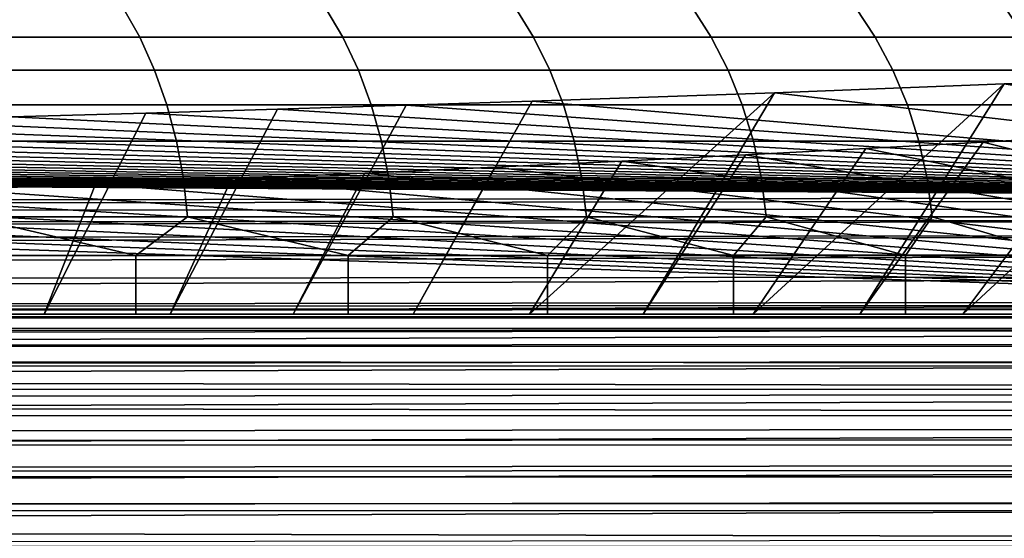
# Model space of a CAD drawing. Header units: metres. Extents: x -109 to 109, y -100 to 58.
# Tile 454 of 642: x 86.45 to 89.04, y -1.09 to 0.27. Entities that reach past the tile are written whole.
import ezdxf

# ---------------------------------------------------------------- set-up
doc = ezdxf.new("R2010")
doc.units = ezdxf.units.M
doc.layers.add('solid_21_062_100_XXX', color=7, linetype='CONTINUOUS')

msp = doc.modelspace()

# ---------------------------------------------------------------- linework, layer by layer
at = {"layer": 'solid_21_062_100_XXX'}
for points in [[(86.718605, 0.30806, 9.940813), (86.155472, 0.30806, 10.488639), (86.197899, 0.22773, 10.534728), (86.763512, 0.22773, 9.984495)], [(86.155472, 0.30806, -10.488639), (86.718605, 0.30806, -9.940813), (86.763512, 0.22773, -9.984495), (86.197899, 0.22773, -10.534728)], [(87.25071, 0.30806, 9.362798), (86.718605, 0.30806, 9.940813), (86.763512, 0.22773, 9.984495), (87.297951, 0.22773, 9.40394)], [(86.718605, 0.30806, -9.940813), (87.25071, 0.30806, -9.362798), (87.297951, 0.22773, -9.40394), (86.763512, 0.22773, -9.984495)], [(87.75016, 0.30806, 8.756349), (87.25071, 0.30806, 9.362798), (87.297951, 0.22773, 9.40394), (87.799591, 0.22773, 8.794826)], [(87.25071, 0.30806, -9.362798), (87.75016, 0.30806, -8.756349), (87.799591, 0.22773, -8.794826), (87.297951, 0.22773, -9.40394)], [(88.215439, 0.30806, 8.123306), (87.75016, 0.30806, 8.756349), (87.799591, 0.22773, 8.794826), (88.266922, 0.22773, 8.159001)], [(87.75016, 0.30806, -8.756349), (88.215439, 0.30806, -8.123306), (88.266922, 0.22773, -8.159001), (87.799591, 0.22773, -8.794826)], [(88.645149, 0.30806, 7.465594), (88.215439, 0.30806, 8.123306), (88.266922, 0.22773, 8.159001), (88.698517, 0.22773, 7.498399)], [(88.215439, 0.30806, -8.123306), (88.645149, 0.30806, -7.465594), (88.698517, 0.22773, -7.498399), (88.266922, 0.22773, -8.159001)], [(89.037964, 0.30806, 6.785209), (88.645149, 0.30806, 7.465594), (88.698517, 0.22773, 7.498399), (89.093063, 0.22773, 6.815024)], [(88.645149, 0.30806, -7.465594), (89.037964, 0.30806, -6.785209), (89.093063, 0.22773, -6.815024), (88.698517, 0.22773, -7.498399)], [(86.763512, 0.22773, 9.984495), (86.197899, 0.22773, 10.534728), (86.234573, 0.141444, 10.574565), (86.802322, 0.141444, 10.022252)], [(86.197899, 0.22773, -10.534728), (86.763512, 0.22773, -9.984495), (86.802322, 0.141444, -10.022252), (86.234573, 0.141444, -10.574565)], [(87.297951, 0.22773, 9.40394), (86.763512, 0.22773, 9.984495), (86.802322, 0.141444, 10.022252), (87.338783, 0.141444, 9.439502)], [(86.763512, 0.22773, -9.984495), (87.297951, 0.22773, -9.40394), (87.338783, 0.141444, -9.439502), (86.802322, 0.141444, -10.022252)], [(87.799591, 0.22773, 8.794826), (87.297951, 0.22773, 9.40394), (87.338783, 0.141444, 9.439502), (87.842323, 0.141444, 8.828084)], [(87.297951, 0.22773, -9.40394), (87.799591, 0.22773, -8.794826), (87.842323, 0.141444, -8.828084), (87.338783, 0.141444, -9.439502)], [(88.266922, 0.22773, 8.159001), (87.799591, 0.22773, 8.794826), (87.842323, 0.141444, 8.828084), (88.311417, 0.141444, 8.189856)], [(87.799591, 0.22773, -8.794826), (88.266922, 0.22773, -8.159001), (88.311417, 0.141444, -8.189856), (87.842323, 0.141444, -8.828084)], [(88.698517, 0.22773, 7.498399), (88.266922, 0.22773, 8.159001), (88.311417, 0.141444, 8.189856), (88.744644, 0.141444, 7.526754)], [(88.266922, 0.22773, -8.159001), (88.698517, 0.22773, -7.498399), (88.744644, 0.141444, -7.526754), (88.311417, 0.141444, -8.189856)], [(89.093063, 0.22773, 6.815024), (88.698517, 0.22773, 7.498399), (88.744644, 0.141444, 7.526754), (89.140686, 0.141444, 6.840796)], [(88.698517, 0.22773, -7.498399), (89.093063, 0.22773, -6.815024), (89.140686, 0.141444, -6.840796), (88.744644, 0.141444, -7.526754)], [(86.802322, 0.141444, 10.022252), (86.234573, 0.141444, 10.574565), (86.265114, 0.050097, 10.607738), (86.834641, 0.050097, 10.053692)], [(86.234573, 0.141444, -10.574565), (86.802322, 0.141444, -10.022252), (86.834641, 0.050097, -10.053692), (86.265114, 0.050097, -10.607738)], [(87.338783, 0.141444, 9.439502), (86.802322, 0.141444, 10.022252), (86.834641, 0.050097, 10.053692), (87.37278, 0.050097, 9.469113)], [(86.802322, 0.141444, -10.022252), (87.338783, 0.141444, -9.439502), (87.37278, 0.050097, -9.469113), (86.834641, 0.050097, -10.053692)], [(87.842323, 0.141444, 8.828084), (87.338783, 0.141444, 9.439502), (87.37278, 0.050097, 9.469113), (87.877899, 0.050097, 8.855778)], [(87.338783, 0.141444, -9.439502), (87.842323, 0.141444, -8.828084), (87.877899, 0.050097, -8.855778), (87.37278, 0.050097, -9.469113)], [(88.311417, 0.141444, 8.189856), (87.842323, 0.141444, 8.828084), (87.877899, 0.050097, 8.855778), (88.348473, 0.050097, 8.215547)], [(87.842323, 0.141444, -8.828084), (88.311417, 0.141444, -8.189856), (88.348473, 0.050097, -8.215547), (87.877899, 0.050097, -8.855778)], [(88.744644, 0.141444, 7.526754), (88.311417, 0.141444, 8.189856), (88.348473, 0.050097, 8.215547), (88.783058, 0.050097, 7.550366)], [(88.311417, 0.141444, -8.189856), (88.744644, 0.141444, -7.526754), (88.783058, 0.050097, -7.550366), (88.348473, 0.050097, -8.215547)], [(89.140686, 0.141444, 6.840796), (88.744644, 0.141444, 7.526754), (88.783058, 0.050097, 7.550366), (89.180336, 0.050097, 6.862255)], [(88.744644, 0.141444, -7.526754), (89.140686, 0.141444, -6.840796), (89.180336, 0.050097, -6.862255), (88.783058, 0.050097, -7.550366)], [(88.377235, -0.5, 10.343774), (88.087593, -0.5, 10.66724), (88.432938, 0.081575, 11.150125), (89.037621, 0.104905, 10.501945)], [(88.377235, -0.5, 10.343774), (89.037621, 0.104905, 10.501945), (88.657692, -0.5, 10.012645)], [(89.037621, 0.104905, 10.501945), (88.432938, 0.081575, 11.150125), (90.792969, -0.193151, 18.78298)], [(88.928925, -0.5, 9.673898), (88.657692, -0.5, 10.012645), (89.037621, 0.104905, 10.501945), (89.607491, 0.129368, 9.822291)], [(88.928925, -0.5, 9.673898), (89.607491, 0.129368, 9.822291), (89.190781, -0.5, 9.327725)], [(89.607491, 0.129368, 9.822291), (89.037621, 0.104905, 10.501945), (90.792969, -0.193151, 18.78298)], [(87.789307, -0.5, 10.982448), (87.482445, -0.5, 11.289303), (87.795662, 0.059458, 11.764626), (88.432938, 0.081575, 11.150125)], [(87.789307, -0.5, 10.982448), (88.432938, 0.081575, 11.150125), (88.087593, -0.5, 10.66724)], [(88.432938, 0.081575, 11.150125), (87.795662, 0.059458, 11.764626), (90.792969, -0.193151, 18.78298)], [(87.482445, -0.5, 11.289303), (87.167244, -0.5, 11.587594), (87.464737, 0.048852, 12.059307), (87.795662, 0.059458, 11.764626)], [(87.795662, 0.059458, 11.764626), (87.464737, 0.048852, 12.059307), (90.792969, -0.193151, 18.78298)], [(86.512642, -0.5, 12.157691), (86.173897, -0.5, 12.428926), (86.42646, 0.018963, 12.889706), (86.77977, 0.028593, 12.622151)], [(86.834641, 0.050097, 10.053692), (86.265114, 0.050097, 10.607738), (86.289192, -0.045363, 10.6339), (86.86013, -0.045363, 10.078488)], [(86.265114, 0.050097, -10.607738), (86.834641, 0.050097, -10.053692), (86.86013, -0.045363, -10.078488), (86.289192, -0.045363, -10.6339)], [(86.77977, 0.028593, 12.622151), (86.42646, 0.018963, 12.889706), (90.792969, -0.193151, 18.78298)], [(86.843773, -0.5, 11.877238), (86.512642, -0.5, 12.157691), (86.77977, 0.028593, 12.622151), (87.126068, 0.038562, 12.345196)], [(87.126068, 0.038562, 12.345196), (86.77977, 0.028593, 12.622151), (90.792969, -0.193151, 18.78298)], [(87.37278, 0.050097, 9.469113), (86.834641, 0.050097, 10.053692), (86.86013, -0.045363, 10.078488), (87.399597, -0.045363, 9.492468)], [(86.834641, 0.050097, -10.053692), (87.37278, 0.050097, -9.469113), (87.399597, -0.045363, -9.492468), (86.86013, -0.045363, -10.078488)], [(87.167244, -0.5, 11.587594), (86.843773, -0.5, 11.877238), (87.126068, 0.038562, 12.345196), (87.464737, 0.048852, 12.059307)], [(87.464737, 0.048852, 12.059307), (87.126068, 0.038562, 12.345196), (90.792969, -0.193151, 18.78298)], [(87.877899, 0.050097, 8.855778), (87.37278, 0.050097, 9.469113), (87.399597, -0.045363, 9.492468), (87.905968, -0.045363, 8.877619)], [(87.37278, 0.050097, -9.469113), (87.877899, 0.050097, -8.855778), (87.905968, -0.045363, -8.877619), (87.399597, -0.045363, -9.492468)], [(88.348473, 0.050097, 8.215547), (87.877899, 0.050097, 8.855778), (87.905968, -0.045363, 8.877619), (88.377693, -0.045363, 8.235809)], [(87.877899, 0.050097, -8.855778), (88.348473, 0.050097, -8.215547), (88.377693, -0.045363, -8.235809), (87.905968, -0.045363, -8.877619)], [(88.783058, 0.050097, 7.550366), (88.348473, 0.050097, 8.215547), (88.377693, -0.045363, 8.235809), (88.813347, -0.045363, 7.568988)], [(88.348473, 0.050097, -8.215547), (88.783058, 0.050097, -7.550366), (88.813347, -0.045363, -7.568988), (88.377693, -0.045363, -8.235809)], [(89.180336, 0.050097, 6.862255), (88.783058, 0.050097, 7.550366), (88.813347, -0.045363, 7.568988), (89.211609, -0.045363, 6.87918)], [(88.783058, 0.050097, -7.550366), (89.180336, 0.050097, -6.862255), (89.211609, -0.045363, -6.87918), (88.813347, -0.045363, -7.568988)], [(85.699753, 0.000742, 13.395945), (85.326942, -0.007835, 13.634264), (90.792969, -0.193151, 18.78298)], [(86.066277, 0.009676, 13.147746), (85.699753, 0.000742, 13.395945), (90.792969, -0.193151, 18.78298)], [(86.42646, 0.018963, 12.889706), (86.066277, 0.009676, 13.147746), (90.792969, -0.193151, 18.78298)], [(84.562294, -0.023928, 14.081365), (84.171204, -0.031425, 14.289667), (90.792969, -0.193151, 18.78298)], [(84.947754, -0.016059, 13.862759), (84.562294, -0.023928, 14.081365), (90.792969, -0.193151, 18.78298)], [(85.326942, -0.007835, 13.634264), (84.947754, -0.016059, 13.862759), (90.792969, -0.193151, 18.78298)], [(89.190781, -0.5, -9.327725), (89.570297, -0.012117, -9.635146), (89.280846, -0.030161, -9.986638), (88.928925, -0.5, -9.673898)], [(82.967361, -0.051638, 14.851267), (82.557159, -0.057597, 15.016823), (90.792969, -0.193151, 18.78298)], [(83.373337, -0.045287, 14.674805), (82.967361, -0.051638, 14.851267), (90.792969, -0.193151, 18.78298)], [(83.774658, -0.038549, 14.487597), (83.373337, -0.045287, 14.674805), (90.792969, -0.193151, 18.78298)], [(84.171204, -0.031425, 14.289667), (83.774658, -0.038549, 14.487597), (90.792969, -0.193151, 18.78298)], [(86.86013, -0.045363, 10.078488), (86.289192, -0.045363, 10.6339), (86.30658, -0.143946, 10.652781), (86.878525, -0.143946, 10.096383)], [(86.289192, -0.045363, -10.6339), (86.86013, -0.045363, -10.078488), (86.878525, -0.143946, -10.096383), (86.30658, -0.143946, -10.652781)], [(87.399597, -0.045363, 9.492468), (86.86013, -0.045363, 10.078488), (86.878525, -0.143946, 10.096383), (87.418953, -0.143946, 9.509323)], [(86.86013, -0.045363, -10.078488), (87.399597, -0.045363, -9.492468), (87.418953, -0.143946, -9.509323), (86.878525, -0.143946, -10.096383)], [(87.905968, -0.045363, 8.877619), (87.399597, -0.045363, 9.492468), (87.418953, -0.143946, 9.509323), (87.926216, -0.143946, 8.893382)], [(87.399597, -0.045363, -9.492468), (87.905968, -0.045363, -8.877619), (87.926216, -0.143946, -8.893382), (87.418953, -0.143946, -9.509323)], [(88.377693, -0.045363, 8.235809), (87.905968, -0.045363, 8.877619), (87.926216, -0.143946, 8.893382), (88.398781, -0.143946, 8.250433)], [(87.905968, -0.045363, -8.877619), (88.377693, -0.045363, -8.235809), (88.398781, -0.143946, -8.250433), (87.926216, -0.143946, -8.893382)], [(88.657692, -0.5, -10.012645), (88.981812, -0.047803, -10.330314), (88.673775, -0.06501, -10.665504), (88.377235, -0.5, -10.343774)], [(88.813347, -0.045363, 7.568988), (88.377693, -0.045363, 8.235809), (88.398781, -0.143946, 8.250433), (88.835213, -0.143946, 7.582428)], [(88.377693, -0.045363, -8.235809), (88.813347, -0.045363, -7.568988), (88.835213, -0.143946, -7.582428), (88.398781, -0.143946, -8.250433)], [(88.928925, -0.5, -9.673898), (89.280846, -0.030161, -9.986638), (88.981812, -0.047803, -10.330314), (88.657692, -0.5, -10.012645)], [(90.70475, -0.476963, -18.690395), (88.673775, -0.06501, -10.665504), (88.981812, -0.047803, -10.330314)], [(89.211609, -0.045363, 6.87918), (88.813347, -0.045363, 7.568988), (88.835213, -0.143946, 7.582428), (89.234184, -0.143946, 6.891395)], [(88.813347, -0.045363, -7.568988), (89.211609, -0.045363, -6.87918), (89.234184, -0.143946, -6.891395), (88.835213, -0.143946, -7.582428)], [(90.70475, -0.476963, -18.690395), (88.981812, -0.047803, -10.330314), (89.280846, -0.030161, -9.986638)], [(80.874985, -0.07749, 15.569501), (80.446114, -0.081453, 15.679609), (90.792969, -0.193151, 18.78298)], [(81.301117, -0.073117, 15.448003), (80.874985, -0.07749, 15.569501), (90.792969, -0.193151, 18.78298)], [(81.723732, -0.06834, 15.315303), (81.301117, -0.073117, 15.448003), (90.792969, -0.193151, 18.78298)], [(82.142654, -0.063164, 15.171488), (81.723732, -0.06834, 15.315303), (90.792969, -0.193151, 18.78298)], [(82.557159, -0.057597, 15.016823), (82.142654, -0.063164, 15.171488), (90.792969, -0.193151, 18.78298)], [(88.377235, -0.5, -10.343774), (88.673775, -0.06501, -10.665504), (88.356865, -0.081776, -10.992099), (88.087593, -0.5, -10.66724)], [(90.70475, -0.476963, -18.690395), (88.356865, -0.081776, -10.992099), (88.673775, -0.06501, -10.665504)], [(58.689041, -0.242446, 20.002346), (90.792969, -0.193151, 18.78298), (75.173615, -0.096544, 16.098902), (74.739296, -0.213329, 19.343586)], [(75.615578, -0.097598, 16.12817), (75.173615, -0.096544, 16.098902), (90.792969, -0.193151, 18.78298)], [(76.05764, -0.098229, 16.14572), (75.615578, -0.097598, 16.12817), (90.792969, -0.193151, 18.78298)], [(76.5, -0.098439, 16.15156), (76.05764, -0.098229, 16.14572), (90.792969, -0.193151, 18.78298)], [(76.94236, -0.098229, 16.14572), (76.5, -0.098439, 16.15156), (90.792969, -0.193151, 18.78298)], [(77.384422, -0.097598, 16.12817), (76.94236, -0.098229, 16.14572), (90.792969, -0.193151, 18.78298)], [(77.826385, -0.096544, 16.098902), (77.384422, -0.097598, 16.12817), (90.792969, -0.193151, 18.78298)], [(78.267403, -0.09507, 16.057959), (77.826385, -0.096544, 16.098902), (90.792969, -0.193151, 18.78298)], [(78.707268, -0.093176, 16.005333), (78.267403, -0.09507, 16.057959), (90.792969, -0.193151, 18.78298)], [(79.145195, -0.090867, 15.941162), (78.707268, -0.093176, 16.005333), (90.792969, -0.193151, 18.78298)], [(79.581009, -0.088142, 15.865468), (79.145195, -0.090867, 15.941162), (90.792969, -0.193151, 18.78298)], [(80.014664, -0.085004, 15.778282), (79.581009, -0.088142, 15.865468), (90.792969, -0.193151, 18.78298)], [(80.446114, -0.081453, 15.679609), (80.014664, -0.085004, 15.778282), (90.792969, -0.193151, 18.78298)], [(87.789307, -0.5, -10.982448), (88.031601, -0.098074, -11.309601), (87.697884, -0.113912, -11.618121), (87.482445, -0.5, -11.289303)], [(90.70475, -0.476963, -18.690395), (87.697884, -0.113912, -11.618121), (88.031601, -0.098074, -11.309601)], [(88.087593, -0.5, -10.66724), (88.356865, -0.081776, -10.992099), (88.031601, -0.098074, -11.309601), (87.789307, -0.5, -10.982448)], [(90.70475, -0.476963, -18.690395), (88.031601, -0.098074, -11.309601), (88.356865, -0.081776, -10.992099)], [(87.167244, -0.5, -11.587594), (87.355591, -0.129294, -11.917765), (87.005264, -0.144195, -12.20804), (86.843773, -0.5, -11.877238)], [(90.70475, -0.476963, -18.690395), (87.005264, -0.144195, -12.20804), (87.355591, -0.129294, -11.917765)], [(87.482445, -0.5, -11.289303), (87.697884, -0.113912, -11.618121), (87.355591, -0.129294, -11.917765), (87.167244, -0.5, -11.587594)], [(90.70475, -0.476963, -18.690395), (87.355591, -0.129294, -11.917765), (87.697884, -0.113912, -11.618121)], [(86.878525, -0.143946, 10.096383), (86.30658, -0.143946, 10.652781), (86.317078, -0.244628, 10.664186), (86.889633, -0.244628, 10.107193)], [(86.30658, -0.143946, -10.652781), (86.878525, -0.143946, -10.096383), (86.889633, -0.244628, -10.107193), (86.317078, -0.244628, -10.664186)], [(86.843773, -0.5, -11.877238), (87.005264, -0.144195, -12.20804), (86.647018, -0.158609, -12.488822), (86.512642, -0.5, -12.157691)], [(90.70475, -0.476963, -18.690395), (86.647018, -0.158609, -12.488822), (87.005264, -0.144195, -12.20804)], [(87.418953, -0.143946, 9.509323), (86.878525, -0.143946, 10.096383), (86.889633, -0.244628, 10.107193), (87.430641, -0.244628, 9.519504)], [(86.878525, -0.143946, -10.096383), (87.418953, -0.143946, -9.509323), (87.430641, -0.244628, -9.519504), (86.889633, -0.244628, -10.107193)], [(87.926216, -0.143946, 8.893382), (87.418953, -0.143946, 9.509323), (87.430641, -0.244628, 9.519504), (87.938454, -0.244628, 8.902904)], [(87.418953, -0.143946, -9.509323), (87.926216, -0.143946, -8.893382), (87.938454, -0.244628, -8.902904), (87.430641, -0.244628, -9.519504)], [(88.398781, -0.143946, 8.250433), (87.926216, -0.143946, 8.893382), (87.938454, -0.244628, 8.902904), (88.411522, -0.244628, 8.259266)], [(87.926216, -0.143946, -8.893382), (88.398781, -0.143946, -8.250433), (88.411522, -0.244628, -8.259266), (87.938454, -0.244628, -8.902904)], [(88.835213, -0.143946, 7.582428), (88.398781, -0.143946, 8.250433), (88.411522, -0.244628, 8.259266), (88.848419, -0.244628, 7.590546)], [(88.398781, -0.143946, -8.250433), (88.835213, -0.143946, -7.582428), (88.848419, -0.244628, -7.590546), (88.411522, -0.244628, -8.259266)], [(89.234184, -0.143946, 6.891395), (88.835213, -0.143946, 7.582428), (88.848419, -0.244628, 7.590546), (89.247818, -0.244628, 6.898773)], [(88.835213, -0.143946, -7.582428), (89.234184, -0.143946, -6.891395), (89.247818, -0.244628, -6.898773), (88.848419, -0.244628, -7.590546)], [(90.70475, -0.476963, -18.690395), (85.908981, -0.185889, -13.020239), (86.281555, -0.172508, -12.759581)], [(86.512642, -0.5, -12.157691), (86.647018, -0.158609, -12.488822), (86.281555, -0.172508, -12.759581), (86.173897, -0.5, -12.428926)], [(90.70475, -0.476963, -18.690395), (86.281555, -0.172508, -12.759581), (86.647018, -0.158609, -12.488822)], [(90.796425, -0.20214, 18.88147), (90.792969, -0.193151, 18.78298), (58.689041, -0.242446, 20.002346)], [(90.799805, -0.221719, 18.977707), (90.796425, -0.20214, 18.88147), (58.689041, -0.242446, 20.002346), (58.69244, -0.262078, 20.098932)], [(90.70475, -0.476963, -18.690395), (85.144249, -0.21104, -13.510191), (85.529892, -0.198732, -13.270432)], [(90.70475, -0.476963, -18.690395), (85.529892, -0.198732, -13.270432), (85.908981, -0.185889, -13.020239)], [(90.803123, -0.251805, 19.071566), (90.799805, -0.221719, 18.977707), (58.69244, -0.262078, 20.098932), (58.695755, -0.292165, 20.192791)], [(90.70475, -0.476963, -18.690395), (84.353348, -0.234047, -13.958357), (84.751915, -0.222816, -13.73959)], [(90.70475, -0.476963, -18.690395), (84.751915, -0.222816, -13.73959), (85.144249, -0.21104, -13.510191)], [(90.803123, -0.251805, 19.071566), (58.695755, -0.292165, 20.192791), (58.698948, -0.332348, 20.282795), (90.803246, -0.253139, 19.075031)], [(90.80632, -0.291987, 19.161572), (90.803246, -0.253139, 19.075031), (58.698948, -0.332348, 20.282795)], [(90.70475, -0.476963, -18.690395), (74.695206, -0.485192, -18.8507), (83.539154, -0.254819, -14.363013), (83.948883, -0.244719, -14.166259)], [(90.70475, -0.476963, -18.690395), (83.948883, -0.244719, -14.166259), (84.353348, -0.234047, -13.958357)], [(86.317078, -0.244628, -10.664186), (86.753044, -0.346263, -10.253051), (86.162018, -0.346263, -10.811816)], [(86.317078, -0.244628, 10.664186), (86.162025, -0.346263, 10.811808), (86.753052, -0.346263, 10.253045)], [(86.889633, -0.244628, 10.107193), (86.317078, -0.244628, 10.664186), (86.753052, -0.346263, 10.253045)], [(86.317078, -0.244628, -10.664186), (86.889633, -0.244628, -10.107193), (86.753044, -0.346263, -10.253051)], [(86.889633, -0.244628, -10.107193), (87.311813, -0.346263, -9.662024), (86.753044, -0.346263, -10.253051)], [(86.889633, -0.244628, 10.107193), (86.753052, -0.346263, 10.253045), (87.311813, -0.346263, 9.662022)], [(87.430641, -0.244628, 9.519504), (86.889633, -0.244628, 10.107193), (87.311813, -0.346263, 9.662022)], [(86.889633, -0.244628, -10.107193), (87.430641, -0.244628, -9.519504), (87.311813, -0.346263, -9.662024)], [(87.430641, -0.244628, 9.519504), (87.311813, -0.346263, 9.662022), (87.836563, -0.346263, 9.040598)], [(87.430641, -0.244628, -9.519504), (87.836555, -0.346263, -9.040599), (87.311813, -0.346263, -9.662024)], [(87.938454, -0.244628, 8.902904), (87.430641, -0.244628, 9.519504), (87.836563, -0.346263, 9.040598)], [(87.430641, -0.244628, -9.519504), (87.938454, -0.244628, -8.902904), (87.836555, -0.346263, -9.040599)], [(87.938454, -0.244628, -8.902904), (88.325638, -0.346263, -8.390728), (87.836555, -0.346263, -9.040599)], [(87.938454, -0.244628, 8.902904), (87.836563, -0.346263, 9.040598), (88.325638, -0.346263, 8.39073)], [(88.411522, -0.244628, 8.259266), (87.938454, -0.244628, 8.902904), (88.325638, -0.346263, 8.39073)], [(87.938454, -0.244628, -8.902904), (88.411522, -0.244628, -8.259266), (88.325638, -0.346263, -8.390728)], [(88.411522, -0.244628, 8.259266), (88.325638, -0.346263, 8.39073), (88.777504, -0.346263, 7.714462)], [(88.411522, -0.244628, -8.259266), (88.777504, -0.346263, -7.714458), (88.325638, -0.346263, -8.390728)], [(88.848419, -0.244628, 7.590546), (88.411522, -0.244628, 8.259266), (88.777504, -0.346263, 7.714462)], [(88.411522, -0.244628, -8.259266), (88.848419, -0.244628, -7.590546), (88.777504, -0.346263, -7.714458)], [(88.848419, -0.244628, 7.590546), (88.777504, -0.346263, 7.714462), (89.190742, -0.346263, 7.013921)], [(88.848419, -0.244628, -7.590546), (89.190742, -0.346263, -7.013917), (88.777504, -0.346263, -7.714458)], [(89.247818, -0.244628, 6.898773), (88.848419, -0.244628, 7.590546), (89.190742, -0.346263, 7.013921)], [(88.848419, -0.244628, -7.590546), (89.247818, -0.244628, -6.898773), (89.190742, -0.346263, -7.013917)], [(90.80632, -0.291987, 19.161572), (58.698948, -0.332348, 20.282795), (58.701981, -0.382143, 20.367865), (90.806488, -0.294468, 19.166361)], [(90.809349, -0.341782, 19.246643), (90.806488, -0.294468, 19.166361), (58.701981, -0.382143, 20.367865)], [(90.705742, -0.487412, -18.78849), (58.685669, -0.493421, -19.011005), (74.687515, -0.32946, -15.817029), (74.695206, -0.485192, -18.8507)], [(90.809349, -0.341782, 19.246643), (58.701981, -0.382143, 20.367865), (58.704819, -0.440953, 20.44698), (90.809563, -0.345709, 19.252529)], [(90.812187, -0.400592, 19.325758), (90.809563, -0.345709, 19.252529), (58.704819, -0.440953, 20.44698)], [(86.162018, -0.346263, -10.811816), (86.753044, -0.346263, -10.253051), (86.753067, -0.5, -10.25303), (86.162033, -0.5, -10.811802)], [(86.753052, -0.346263, 10.253045), (86.162025, -0.346263, 10.811808), (86.162033, -0.5, 10.811802), (86.753067, -0.5, 10.25303)], [(86.753044, -0.346263, -10.253051), (87.311813, -0.346263, -9.662024), (87.311821, -0.5, -9.662012), (86.753067, -0.5, -10.25303)], [(87.311813, -0.346263, 9.662022), (86.753052, -0.346263, 10.253045), (86.753067, -0.5, 10.25303), (87.311821, -0.5, 9.662012)], [(87.836563, -0.346263, 9.040598), (87.311813, -0.346263, 9.662022), (87.311821, -0.5, 9.662012), (87.836548, -0.5, 9.040614)], [(87.311813, -0.346263, -9.662024), (87.836555, -0.346263, -9.040599), (87.836548, -0.5, -9.040614), (87.311821, -0.5, -9.662012)], [(88.325638, -0.346263, 8.39073), (87.836563, -0.346263, 9.040598), (87.836548, -0.5, 9.040614), (88.325615, -0.5, 8.390755)], [(87.836555, -0.346263, -9.040599), (88.325638, -0.346263, -8.390728), (88.325615, -0.5, -8.390755), (87.836548, -0.5, -9.040614)], [(88.777504, -0.346263, 7.714462), (88.325638, -0.346263, 8.39073), (88.325615, -0.5, 8.390755), (88.777489, -0.5, 7.714476)], [(88.325638, -0.346263, -8.390728), (88.777504, -0.346263, -7.714458), (88.777489, -0.5, -7.714476), (88.325615, -0.5, -8.390755)], [(89.190742, -0.346263, 7.013921), (88.777504, -0.346263, 7.714462), (88.777489, -0.5, 7.714476), (89.190742, -0.5, 7.013916)], [(88.777504, -0.346263, -7.714458), (89.190742, -0.346263, -7.013917), (89.190742, -0.5, -7.013916), (88.777489, -0.5, -7.714476)], [(90.812187, -0.400592, 19.325758), (58.704819, -0.440953, 20.44698), (58.707424, -0.508072, 20.519188), (90.812431, -0.406226, 19.332462)], [(90.814796, -0.46771, 19.397968), (90.812431, -0.406226, 19.332462), (58.707424, -0.508072, 20.519188)], [(90.705742, -0.487412, -18.78849), (58.686581, -0.503708, -19.108093), (58.685669, -0.493421, -19.011005)], [(90.705742, -0.487412, -18.78849), (90.706696, -0.507989, -18.88287), (58.686581, -0.503708, -19.108093)], [(90.814796, -0.46771, 19.397968), (58.707424, -0.508072, 20.519188), (58.709766, -0.582693, 20.583622), (90.815056, -0.475268, 19.405169)], [(90.817139, -0.542332, 19.462404), (90.815056, -0.475268, 19.405169), (58.709766, -0.582693, 20.583622)], [(90.705742, -0.487412, -18.78849), (74.695206, -0.485192, -18.8507), (90.70475, -0.476963, -18.690395)], [(90.706734, -0.508897, -18.886145), (58.687546, -0.524451, -19.203493), (58.686581, -0.503708, -19.108093), (90.706696, -0.507989, -18.88287)], [(90.706734, -0.508897, -18.886145), (90.707642, -0.538944, -18.975462), (58.687546, -0.524451, -19.203493)], [(86.162033, -0.5, -10.811802), (86.753067, -0.5, -10.25303), (86.512642, -0.5, -12.157691), (86.173897, -0.5, -12.428926)], [(86.162033, -0.5, 10.811802), (86.512642, -0.5, 12.157691), (86.843773, -0.5, 11.877238), (86.753067, -0.5, 10.25303)], [(86.162033, -0.5, 10.811802), (86.173897, -0.5, 12.428926), (86.512642, -0.5, 12.157691)], [(86.753067, -0.5, -10.25303), (86.843773, -0.5, -11.877238), (86.512642, -0.5, -12.157691)], [(86.753067, -0.5, -10.25303), (87.311821, -0.5, -9.662012), (87.167244, -0.5, -11.587594), (86.843773, -0.5, -11.877238)], [(86.753067, -0.5, 10.25303), (87.167244, -0.5, 11.587594), (87.482445, -0.5, 11.289303), (87.311821, -0.5, 9.662012)], [(86.753067, -0.5, 10.25303), (86.843773, -0.5, 11.877238), (87.167244, -0.5, 11.587594)], [(87.311821, -0.5, -9.662012), (87.482445, -0.5, -11.289303), (87.167244, -0.5, -11.587594)], [(87.311821, -0.5, -9.662012), (87.836548, -0.5, -9.040614), (87.789307, -0.5, -10.982448), (87.482445, -0.5, -11.289303)], [(87.311821, -0.5, 9.662012), (87.789307, -0.5, 10.982448), (88.087593, -0.5, 10.66724), (87.836548, -0.5, 9.040614)], [(87.311821, -0.5, 9.662012), (87.482445, -0.5, 11.289303), (87.789307, -0.5, 10.982448)], [(87.836548, -0.5, -9.040614), (88.087593, -0.5, -10.66724), (87.789307, -0.5, -10.982448)], [(87.836548, -0.5, -9.040614), (88.325615, -0.5, -8.390755), (88.377235, -0.5, -10.343774), (88.087593, -0.5, -10.66724)], [(87.836548, -0.5, 9.040614), (88.087593, -0.5, 10.66724), (88.377235, -0.5, 10.343774), (88.325615, -0.5, 8.390755)], [(88.325615, -0.5, -8.390755), (88.777489, -0.5, -7.714476), (88.657692, -0.5, -10.012645), (88.377235, -0.5, -10.343774)], [(88.325615, -0.5, 8.390755), (88.657692, -0.5, 10.012645), (88.928925, -0.5, 9.673898), (88.777489, -0.5, 7.714476)], [(88.325615, -0.5, 8.390755), (88.377235, -0.5, 10.343774), (88.657692, -0.5, 10.012645)], [(88.777489, -0.5, -7.714476), (88.928925, -0.5, -9.673898), (88.657692, -0.5, -10.012645)], [(88.777489, -0.5, -7.714476), (89.190742, -0.5, -7.013916), (89.190781, -0.5, -9.327725), (88.928925, -0.5, -9.673898)], [(88.777489, -0.5, 7.714476), (88.928925, -0.5, 9.673898), (89.190781, -0.5, 9.327725), (89.190742, -0.5, 7.013916)], [(90.707695, -0.541082, -18.980814), (58.688488, -0.555407, -19.296087), (58.687546, -0.524451, -19.203493), (90.707642, -0.538944, -18.975462)], [(90.707695, -0.541082, -18.980814), (90.708549, -0.579747, -19.064157), (58.6894, -0.596212, -19.384781), (58.688488, -0.555407, -19.296087)], [(90.817139, -0.542332, 19.462404), (58.709766, -0.582693, 20.583622), (58.711823, -0.663921, 20.639511), (90.817406, -0.551976, 19.469748)], [(90.819191, -0.62356, 19.518295), (90.817406, -0.551976, 19.469748), (58.711823, -0.663921, 20.639511)], [(90.708549, -0.579747, -19.064157), (90.708626, -0.583572, -19.071329), (58.6894, -0.596212, -19.384781)], [(90.708626, -0.583572, -19.071329), (90.709412, -0.629919, -19.147913), (58.6894, -0.596212, -19.384781)], [(90.709503, -0.635841, -19.156572), (58.690262, -0.646384, -19.468534), (58.6894, -0.596212, -19.384781), (90.709412, -0.629919, -19.147913)], [(90.709503, -0.635841, -19.156572), (90.71022, -0.688869, -19.22574), (58.690262, -0.646384, -19.468534)], [(90.710327, -0.697245, -19.235491), (58.691074, -0.705334, -19.54636), (58.690262, -0.646384, -19.468534), (90.71022, -0.688869, -19.22574)], [(90.819191, -0.62356, 19.518295), (58.711823, -0.663921, 20.639511), (58.713562, -0.75078, 20.686182), (90.81945, -0.635399, 19.525394)], [(90.82093, -0.71042, 19.564966), (90.81945, -0.635399, 19.525394), (58.713562, -0.75078, 20.686182)], [(90.710327, -0.697245, -19.235491), (90.710968, -0.755903, -19.296722), (58.691074, -0.705334, -19.54636)], [(90.711075, -0.767026, -19.307112), (58.691818, -0.772368, -19.617342), (58.691074, -0.705334, -19.54636), (90.710968, -0.755903, -19.296722)], [(90.82093, -0.71042, 19.564966), (58.713562, -0.75078, 20.686182), (58.714966, -0.842227, 20.723076), (90.821175, -0.7245, 19.571419)], [(90.822334, -0.801868, 19.60186), (90.821175, -0.7245, 19.571419), (58.714966, -0.842227, 20.723076)], [(90.711075, -0.767026, -19.307112), (90.711639, -0.830232, -19.360027), (58.69249, -0.846697, -19.680645), (58.691818, -0.772368, -19.617342)], [(90.822334, -0.801868, 19.60186), (58.714966, -0.842227, 20.723076), (58.716015, -0.937165, 20.749746), (90.82254, -0.818173, 19.607248)], [(90.823387, -0.896807, 19.628532), (90.82254, -0.818173, 19.607248), (58.716015, -0.937165, 20.749746)], [(90.711639, -0.830232, -19.360027), (90.711754, -0.844323, -19.37055), (58.69249, -0.846697, -19.680645)], [(90.711754, -0.844323, -19.37055), (90.712234, -0.910982, -19.414909), (58.693081, -0.927446, -19.735523), (58.69249, -0.846697, -19.680645)], [(90.823387, -0.896807, 19.628532), (58.716015, -0.937165, 20.749746), (58.716702, -1.034454, 20.765877), (90.823547, -0.915255, 19.632439)], [(90.712234, -0.910982, -19.414909), (90.712341, -0.92818, -19.425022), (58.693081, -0.927446, -19.735523)], [(90.712341, -0.92818, -19.425022), (90.712738, -0.997202, -19.46072), (58.693584, -1.013666, -19.781334), (58.693081, -0.927446, -19.735523)], [(90.824066, -0.994097, 19.644663), (90.823547, -0.915255, 19.632439), (58.716702, -1.034454, 20.765877)], [(90.712738, -0.997202, -19.46072), (90.712837, -1.017564, -19.469856), (58.693584, -1.013666, -19.781334)], [(90.824165, -1.014538, 19.646675), (90.824066, -0.994097, 19.644663), (58.716702, -1.034454, 20.765877), (58.717014, -1.132924, 20.771273)], [(90.713234, -1.11137, -19.504498), (58.693993, -1.10434, -19.817535), (58.693584, -1.013666, -19.781334), (90.713142, -1.087878, -19.496923)], [(90.712837, -1.017564, -19.469856), (90.713142, -1.087878, -19.496923), (58.693584, -1.013666, -19.781334)], [(90.824165, -1.014538, 19.646675), (58.717014, -1.132924, 20.771273), (90.824379, -1.092569, 19.650059)]]:
    msp.add_3dface(points, dxfattribs=at)

doc.saveas('drawing.dxf')
